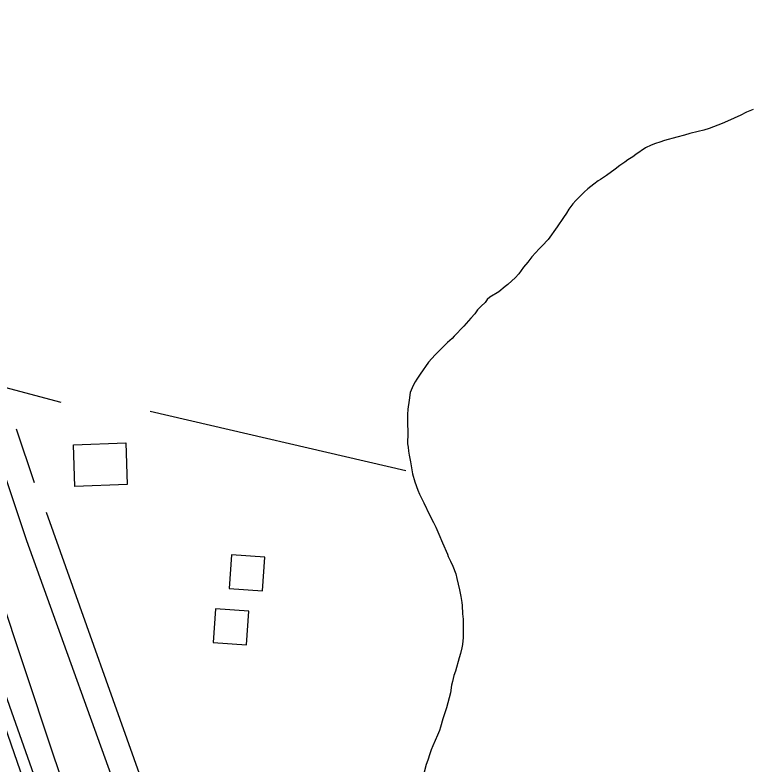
# Model space of a CAD drawing. Extents: x 3161564 to 3199464, y 849354 to 874788.
# Drawn here: x 3169288 to 3170167, y 870889 to 871784 of the extents above; entities that cross this region are included whole.
import ezdxf

# ---------------------------------------------------------------- set-up
doc = ezdxf.new("R2010")
doc.units = 0
for name, color, linetype in [('V-BLDG-OTLN', 7, 'Continuous'), ('V-RAIL-TRAK', 7, 'Continuous'), ('V-ROAD-CNTR', 7, 'Continuous'), ('V-TOPO-SHOR', 7, 'Continuous')]:
    doc.layers.add(name, color=color, linetype=linetype)

msp = doc.modelspace()

# ---------------------------------------------------------------- linework, layer by layer
at = {"layer": 'V-BLDG-OTLN'}
for points in [[(3169358.11, 871271.08), (3169420.73, 871273.26), (3169422.46, 871223.37), (3169359.85, 871221.19)], [(3169546.92, 871139.37), (3169544.16, 871099.47), (3169584.07, 871096.71), (3169586.82, 871136.62)], [(3169527.72, 871074.87), (3169524.97, 871034.96), (3169564.87, 871032.21), (3169567.63, 871072.11)]]:
    msp.add_lwpolyline(points, close=True, dxfattribs=at)
at = {"layer": 'V-RAIL-TRAK'}
msp.add_lwpolyline([(3168553.79, 873000.01), (3168563.45, 872972.49), (3168629.72, 872783.23), (3168697.15, 872589.93), (3168766.17, 872394.78), (3168833.42, 872202.48), (3168898.32, 872016.47), (3168950.97, 871864.14), (3169019.21, 871671.22), (3169093.42, 871457.02), (3169161.66, 871263.3), (3169176.05, 871221.68), (3169181.47, 871205.7), (3169222.68, 871089.05), (3169275.72, 870935.91), (3169339.64, 870751.53), (3169406.89, 870560.45), (3169481.75, 870349.07), (3169563.72, 870111.14), (3169647.31, 869874.01), (3169674.72, 869796.11), (3169723.87, 869654.13), (3169783.91, 869484.28)], dxfattribs=at)
at = {"layer": 'V-ROAD-CNTR'}
for points in [[(3171157.78, 865600.73), (3171019.8, 865996.55), (3170901.31, 866339.18), (3170725.36, 866839.73), (3170586.22, 867225.87), (3170422.83, 867697.17), (3170247.23, 868199.47), (3170069.46, 868710.52), (3169768.6, 869572.83), (3169650.91, 869911.56), (3169466.33, 870437.22), (3169284.62, 870951.57), (3169121.93, 871415.37), (3168885.07, 872093.23), (3168676.79, 872695.13), (3168567.48, 873002.51)], [(3168656.72, 873002.26), (3168677.73, 872940.85), (3168779.05, 872663.88), (3168895.33, 872327.24), (3169059.69, 871858.41), (3169197.92, 871467.62), (3169302.14, 871156.51), (3169427.34, 870808.59), (3169584.22, 870364.65), (3169775.64, 869811.44), (3170002.51, 869163.54)]]:
    msp.add_lwpolyline(points, dxfattribs=at)
at = {"layer": 'V-TOPO-SHOR'}
for p, q in [((3169449.78, 871311.19), (3169755.32, 871240.14)), ((3169289.91, 871289.88), (3169311.23, 871225.93))]:
    msp.add_line(p, q, dxfattribs=at)
for points in [[(3168998.59, 872160.3), (3169055.43, 871961.34), (3169154.91, 871748.18), (3169250.83, 871428.43), (3169275.7, 871339.62), (3169343.2, 871321.85)], [(3170170.11, 871671.39), (3170162.2, 871668.26), (3170154.47, 871664.33), (3170151.63, 871662.96), (3170143.1, 871659.24), (3170133.15, 871654.93), (3170117.52, 871648.88), (3170111.03, 871646.95), (3170104.35, 871645.23), (3170094.42, 871642.74), (3170088.14, 871641)], [(3170088.14, 871641), (3170078.82, 871638.31), (3170064.23, 871634.26), (3170058.75, 871632.52), (3170053.28, 871630.78), (3170048.4, 871628.83), (3170041.49, 871625.49), (3170030.08, 871617.57), (3170026.41, 871614.99), (3170020.51, 871611.24), (3170016.64, 871608.66), (3170010.93, 871604.5), (3170005.42, 871600.34), (3169994.82, 871592.61), (3169987.69, 871587.86), (3169985.04, 871586.08), (3169979.74, 871582.11), (3169972.59, 871576.56), (3169968.1, 871572.58), (3169958.07, 871562.62), (3169954.79, 871558.63), (3169950.06, 871552.23), (3169946.97, 871547.63), (3169943.47, 871542.63), (3169935.84, 871531.23), (3169925.34, 871516.23), (3169918.17, 871508.65), (3169914.49, 871505.07), (3169905.88, 871495.5), (3169900.95, 871489.31), (3169895.82, 871483.32), (3169892.95, 871479.32), (3169890.06, 871475.32), (3169885.76, 871470.54), (3169881.67, 871466.75), (3169876.97, 871462.58), (3169873.91, 871460), (3169866.15, 871453.84), (3169855.36, 871447.33), (3169852.29, 871444.34), (3169849.83, 871440.94), (3169845.33, 871436.76), (3169840.83, 871432.38), (3169837.53, 871427.58), (3169832.82, 871422.2), (3169824.61, 871412.62), (3169812.94, 871400.66), (3169810.48, 871398.07), (3169804.97, 871393.1), (3169796.17, 871384.34), (3169790.23, 871378.56), (3169782.44, 871369.58), (3169772.35, 871355.38), (3169768.23, 871349.39), (3169766.37, 871346.18), (3169763.89, 871341.77), (3169760.55, 871333.34), (3169759.01, 871324.48), (3169757.65, 871313.39), (3169757.37, 871307.34), (3169757.23, 871297.65), (3169757.47, 871285.13), (3169757.29, 871272.21), (3169758.05, 871268.16), (3169758.39, 871263.31), (3169759.33, 871258.66), (3169760.63, 871250.57), (3169763.27, 871236.4), (3169765.76, 871226.67), (3169769.67, 871216.93), (3169771.62, 871212.06), (3169776.73, 871201.69), (3169783.6, 871187.47), (3169788.32, 871178.12), (3169791.07, 871172.43), (3169794.59, 871164.1), (3169799.09, 871153.74), (3169804.97, 871140.34), (3169805.94, 871137.5), (3169808.69, 871132.01), (3169811.43, 871126.12), (3169814.74, 871116.79), (3169816.28, 871111.12), (3169819.33, 871097.75), (3169820.84, 871089.86), (3169821.95, 871082.57), (3169822.3, 871078.94), (3169822.98, 871069.03), (3169823.5, 871062.77), (3169823.76, 871052.67), (3169823.8, 871040.76), (3169822.88, 871032.49), (3169822.02, 871028.47), (3169820.52, 871021.62), (3169819.04, 871016.6), (3169814.37, 871000.51), (3169812.69, 870995.49), (3169810.78, 870988.24), (3169809.91, 870983.81), (3169808.37, 870974.55), (3169805.18, 870962.88)], [(3169666.5, 869918.52), (3169332.54, 870906.18), (3169236.62, 871193.95)], [(3169325.44, 871190.4), (3169453.34, 870831.58), (3169577.68, 870504.72), (3169726.9, 870064.19), (3169751.77, 870042.87), (3169776.64, 870046.42), (3169844.14, 870078.4), (3170139.01, 870160.11), (3170188.75, 870003.79)], [(3169805.18, 870962.88), (3169803.89, 870956.84), (3169799.47, 870943.78), (3169796.71, 870933.72), (3169795.25, 870929.91), (3169792.95, 870924.08), (3169787.32, 870911.44), (3169785.64, 870906.62), (3169783.96, 870901.8), (3169781.44, 870894.36), (3169779.55, 870889.14), (3169776.78, 870878.48)]]:
    msp.add_lwpolyline(points, dxfattribs=at)

doc.saveas('drawing.dxf')
